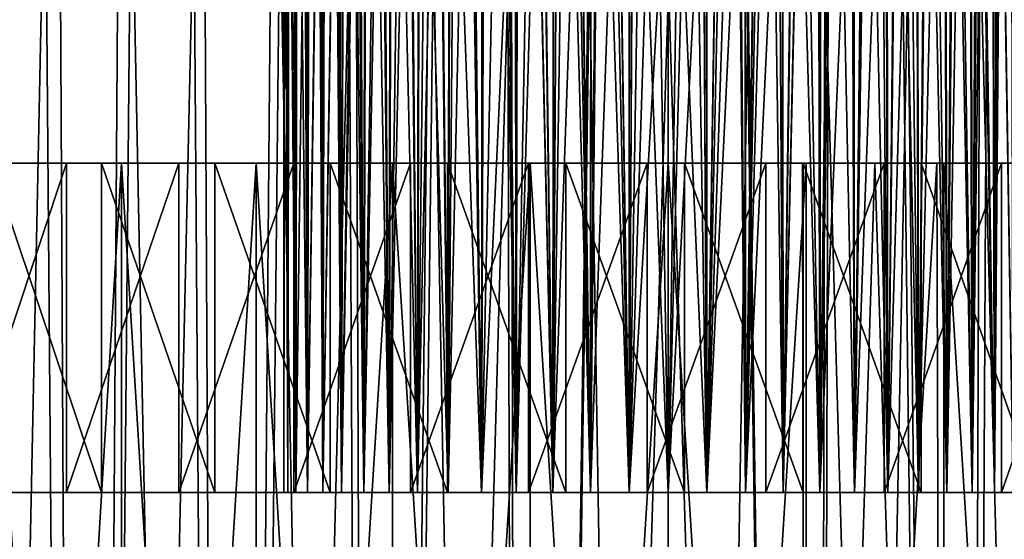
# Model space of a CAD drawing. Header units: metres. Extents: x -30 to 30, y -76 to 64.
# Tile 292 of 541: x -5.9 to 3.06, y -15.52 to -10.8. Entities that reach past the tile are written whole.
import ezdxf

# ---------------------------------------------------------------- set-up
doc = ezdxf.new("R2010")
doc.units = ezdxf.units.M
doc.layers.add('solid_508511', color=7, linetype='CONTINUOUS')

msp = doc.modelspace()

# ---------------------------------------------------------------- linework, layer by layer
at = {"layer": 'solid_508511'}
for points in [[(-3.5, -7.745967, 7), (-3.495519, -15.1, 6.822905), (-3.5, 6.9, 7)], [(-3.483162, 6.9, 6.657102), (-3.5, 6.9, 7), (-3.495519, -15.1, 6.822905)], [(-3.5, -6.062178, -7), (-3.490954, 6.9, -6.748526), (-3.495519, -15.1, -6.822905)], [(-3.483162, 6.9, 6.657102), (-3.495519, -15.1, 6.822905), (-3.459625, -15.1, 6.469911)], [(-3.490954, 6.9, -6.748526), (-3.459625, -15.1, -6.469911), (-3.495519, -15.1, -6.822905)], [(-3.490954, 6.9, -6.748526), (-3.448484, 6.9, -6.401702), (-3.459625, -15.1, -6.469911)], [(-3.432704, 6.9, 6.316959), (-3.483162, 6.9, 6.657102), (-3.459625, -15.1, 6.469911)], [(-3.432704, 6.9, 6.316959), (-3.459625, -15.1, 6.469911), (-3.388262, -15.1, 6.122662)], [(-3.448484, 6.9, -6.401702), (-3.388262, -15.1, -6.122662), (-3.459625, -15.1, -6.469911)], [(-3.448484, 6.9, -6.401702), (-3.371644, 6.9, -6.060842), (-3.388262, -15.1, -6.122662)], [(-3.349354, 6.9, 5.98421), (-3.432704, 6.9, 6.316959), (-3.388262, -15.1, 6.122662)], [(-3.349354, 6.9, 5.98421), (-3.388262, -15.1, 6.122662), (-3.282176, -15.1, 5.784557)], [(-3.371644, 6.9, -6.060842), (-3.282176, -15.1, -5.784557), (-3.388262, -15.1, -6.122662)], [(-3.371644, 6.9, -6.060842), (-3.260965, 6.9, -5.728739), (-3.282176, -15.1, -5.784557)], [(-3.233583, 6.9, 5.660619), (-3.349354, 6.9, 5.98421), (-3.282176, -15.1, 5.784557)], [(-3.233583, 6.9, 5.660619), (-3.282176, -15.1, 5.784557), (-3.142224, -15.1, 5.458429)], [(-3.260965, 6.9, -5.728739), (-3.142224, -15.1, -5.458429), (-3.282176, -15.1, -5.784557)], [(-3.260965, 6.9, -5.728739), (-3.118029, 6.9, -5.410063), (-3.142224, -15.1, -5.458429)], [(-3.086663, 6.9, 5.349997), (-3.233583, 6.9, 5.660619), (-3.142224, -15.1, 5.458429)], [(-3.086663, 6.9, 5.349997), (-3.142224, -15.1, 5.458429), (-2.97033, -15.1, 5.148745)], [(-3.118029, 6.9, -5.410063), (-2.97033, -15.1, -5.148745), (-3.142224, -15.1, -5.458429)], [(-3.118029, 6.9, -5.410063), (-2.943864, 6.9, -5.106944), (-2.97033, -15.1, -5.148745)], [(-2.910269, 6.9, 5.055692), (-3.086663, 6.9, 5.349997), (-2.97033, -15.1, 5.148745)], [(-2.910269, 6.9, 5.055692), (-2.97033, -15.1, 5.148745), (-2.767678, -15.1, 4.857586)], [(-2.943864, 6.9, -5.106944), (-2.767678, -15.1, -4.857586), (-2.97033, -15.1, -5.148745)], [(-2.943864, 6.9, -5.106944), (-2.740079, 6.9, -4.822394), (-2.767678, -15.1, -4.857586)], [(-2.70545, 6.9, 4.779518), (-2.910269, 6.9, 5.055692), (-2.767678, -15.1, 4.857586)], [(-2.70545, 6.9, 4.779518), (-2.767678, -15.1, 4.857586), (-2.536666, -15.1, 4.588497)], [(-2.740079, 6.9, -4.822394), (-2.536666, -15.1, -4.588497), (-2.767678, -15.1, -4.857586)], [(-2.740079, 6.9, -4.822394), (-2.50951, 6.9, -4.560254), (-2.536666, -15.1, -4.588497)], [(-2.474874, 6.9, 4.525126), (-2.70545, 6.9, 4.779518), (-2.536666, -15.1, 4.588497)], [(-2.474874, 6.9, 4.525126), (-2.536666, -15.1, 4.588497), (-2.279955, -15.1, 4.344484)], [(-2.50951, 6.9, -4.560254), (-2.279955, -15.1, -4.344484), (-2.536666, -15.1, -4.588497)], [(-2.50951, 6.9, -4.560254), (-2.253428, 6.9, -4.321929), (-2.279955, -15.1, -4.344484)], [(-2.220482, 6.9, 4.29455), (-2.474874, 6.9, 4.525126), (-2.279955, -15.1, 4.344484)], [(-2.220482, 6.9, 4.29455), (-2.279955, -15.1, 4.344484), (-1.999245, -15.1, 4.127196)], [(-2.253428, 6.9, -4.321929), (-1.999245, -15.1, -4.127196), (-2.279955, -15.1, -4.344484)], [(-2.253428, 6.9, -4.321929), (-1.974796, 6.9, -4.110332), (-1.999245, -15.1, -4.127196)], [(-1.944308, 6.9, 4.089731), (-2.220482, 6.9, 4.29455), (-1.999245, -15.1, 4.127196)], [(-1.944308, 6.9, 4.089731), (-1.999245, -15.1, 4.127196), (-1.698632, -15.1, 3.939828)], [(-1.974796, 6.9, -4.110332), (-1.698632, -15.1, -3.939828), (-1.999245, -15.1, -4.127196)], [(-1.974796, 6.9, -4.110332), (-1.677147, 6.9, -3.928001), (-1.698632, -15.1, -3.939828)], [(-1.650003, 6.9, 3.913337), (-1.944308, 6.9, 4.089731), (-1.698632, -15.1, 3.939828)], [(-1.650003, 6.9, 3.913337), (-1.698632, -15.1, 3.939828), (-1.380287, -15.1, 3.783673)], [(-1.677147, 6.9, -3.928001), (-1.380287, -15.1, -3.783673), (-1.698632, -15.1, -3.939828)], [(-1.677147, 6.9, -3.928001), (-1.36194, 6.9, -3.775854), (-1.380287, -15.1, -3.783673)], [(-1.339381, 6.9, 3.766417), (-1.650003, 6.9, 3.913337), (-1.380287, -15.1, 3.783673)], [(-1.339381, 6.9, 3.766417), (-1.380287, -15.1, 3.783673), (-1.047531, -15.1, 3.660439)], [(-1.36194, 6.9, -3.775854), (-1.047531, -15.1, -3.660439), (-1.380287, -15.1, -3.783673)], [(-1.36194, 6.9, -3.775854), (-1.033431, 6.9, -3.656047), (-1.047531, -15.1, -3.660439)], [(-1.01579, 6.9, 3.650646), (-1.339381, 6.9, 3.766417), (-1.047531, -15.1, 3.660439)], [(-1.01579, 6.9, 3.650646), (-1.047531, -15.1, 3.660439), (-0.704798, -15.1, 3.571703)], [(-1.033431, 6.9, -3.656047), (-0.704798, -15.1, -3.571703), (-1.047531, -15.1, -3.660439)], [(-1.033431, 6.9, -3.656047), (-0.69513, 6.9, -3.569724), (-0.704798, -15.1, -3.571703)], [(-0.683041, 6.9, 3.567296), (-1.01579, 6.9, 3.650646), (-0.704798, -15.1, 3.571703)], [(-0.683041, 6.9, 3.567296), (-0.704798, -15.1, 3.571703), (-0.353924, -15.1, 3.517948)], [(-0.69513, 6.9, -3.569724), (-0.353924, -15.1, -3.517948), (-0.704798, -15.1, -3.571703)], [(-0.69513, 6.9, -3.569724), (-0.348953, 6.9, -3.517439), (-0.353924, -15.1, -3.517948)], [(-0.342898, 6.9, 3.516838), (-0.683041, 6.9, 3.567296), (-0.353924, -15.1, 3.517948)], [(-0.342898, 6.9, 3.516838), (-0.353924, -15.1, 3.517948), (0, -15.1, 3.5)], [(0, 6.9, -3.5), (0, -15.1, -3.5), (-0.353924, -15.1, -3.517948)], [(-0.348953, 6.9, -3.517439), (0, 6.9, -3.5), (-0.353924, -15.1, -3.517948)], [(0, 6.9, 3.5), (-0.342898, 6.9, 3.516838), (0, -15.1, 3.5)], [(0, 6.9, 3.5), (0, -15.1, 3.5), (0.353924, -15.1, 3.517948)], [(0.342898, 6.9, 3.516838), (0, 6.9, 3.5), (0.353924, -15.1, 3.517948)], [(0.348953, 6.9, -3.517439), (0.353924, -15.1, -3.517948), (0, -15.1, -3.5)], [(0, 6.9, -3.5), (0.348953, 6.9, -3.517439), (0, -15.1, -3.5)], [(0.683041, 6.9, 3.567296), (0.342898, 6.9, 3.516838), (0.353924, -15.1, 3.517948)], [(0.348953, 6.9, -3.517439), (0.69513, 6.9, -3.569724), (0.353924, -15.1, -3.517948)], [(0.683041, 6.9, 3.567296), (0.353924, -15.1, 3.517948), (0.704798, -15.1, 3.571703)], [(0.69513, 6.9, -3.569724), (0.704798, -15.1, -3.571703), (0.353924, -15.1, -3.517948)], [(1.01579, 6.9, 3.650646), (0.683041, 6.9, 3.567296), (0.704798, -15.1, 3.571703)], [(0.69513, 6.9, -3.569724), (1.033431, 6.9, -3.656047), (0.704798, -15.1, -3.571703)], [(1.01579, 6.9, 3.650646), (0.704798, -15.1, 3.571703), (1.047531, -15.1, 3.660439)], [(1.033431, 6.9, -3.656047), (1.047531, -15.1, -3.660439), (0.704798, -15.1, -3.571703)], [(1.339381, 6.9, 3.766417), (1.01579, 6.9, 3.650646), (1.047531, -15.1, 3.660439)], [(1.033431, 6.9, -3.656047), (1.36194, 6.9, -3.775854), (1.047531, -15.1, -3.660439)], [(1.339381, 6.9, 3.766417), (1.047531, -15.1, 3.660439), (1.380287, -15.1, 3.783673)], [(1.36194, 6.9, -3.775854), (1.380287, -15.1, -3.783673), (1.047531, -15.1, -3.660439)], [(1.650003, 6.9, 3.913337), (1.339381, 6.9, 3.766417), (1.380287, -15.1, 3.783673)], [(1.36194, 6.9, -3.775854), (1.677147, 6.9, -3.928001), (1.380287, -15.1, -3.783673)], [(1.650003, 6.9, 3.913337), (1.380287, -15.1, 3.783673), (1.698632, -15.1, 3.939828)], [(1.677147, 6.9, -3.928001), (1.698632, -15.1, -3.939828), (1.380287, -15.1, -3.783673)], [(1.944308, 6.9, 4.089731), (1.650003, 6.9, 3.913337), (1.698632, -15.1, 3.939828)], [(1.677147, 6.9, -3.928001), (1.974796, 6.9, -4.110332), (1.698632, -15.1, -3.939828)], [(1.944308, 6.9, 4.089731), (1.698632, -15.1, 3.939828), (1.999245, -15.1, 4.127196)], [(1.974796, 6.9, -4.110332), (1.999245, -15.1, -4.127196), (1.698632, -15.1, -3.939828)], [(2.220482, 6.9, 4.29455), (1.944308, 6.9, 4.089731), (1.999245, -15.1, 4.127196)], [(1.974796, 6.9, -4.110332), (2.253428, 6.9, -4.321929), (1.999245, -15.1, -4.127196)], [(2.220482, 6.9, 4.29455), (1.999245, -15.1, 4.127196), (2.279955, -15.1, 4.344484)], [(2.253428, 6.9, -4.321929), (2.279955, -15.1, -4.344484), (1.999245, -15.1, -4.127196)], [(2.474874, 6.9, 4.525126), (2.220482, 6.9, 4.29455), (2.279955, -15.1, 4.344484)], [(2.253428, 6.9, -4.321929), (2.50951, 6.9, -4.560254), (2.279955, -15.1, -4.344484)], [(2.474874, 6.9, 4.525126), (2.279955, -15.1, 4.344484), (2.536666, -15.1, 4.588497)], [(2.50951, 6.9, -4.560254), (2.536666, -15.1, -4.588497), (2.279955, -15.1, -4.344484)], [(2.70545, 6.9, 4.779518), (2.474874, 6.9, 4.525126), (2.536666, -15.1, 4.588497)], [(2.50951, 6.9, -4.560254), (2.740079, 6.9, -4.822394), (2.536666, -15.1, -4.588497)], [(2.70545, 6.9, 4.779518), (2.536666, -15.1, 4.588497), (2.767678, -15.1, 4.857586)], [(2.740079, 6.9, -4.822394), (2.767678, -15.1, -4.857586), (2.536666, -15.1, -4.588497)], [(2.910269, 6.9, 5.055692), (2.70545, 6.9, 4.779518), (2.767678, -15.1, 4.857586)], [(2.740079, 6.9, -4.822394), (2.943864, 6.9, -5.106944), (2.767678, -15.1, -4.857586)], [(2.910269, 6.9, 5.055692), (2.767678, -15.1, 4.857586), (2.97033, -15.1, 5.148745)], [(2.943864, 6.9, -5.106944), (2.97033, -15.1, -5.148745), (2.767678, -15.1, -4.857586)], [(3.086663, 6.9, 5.349997), (2.910269, 6.9, 5.055692), (2.97033, -15.1, 5.148745)], [(2.943864, 6.9, -5.106944), (3.118029, 6.9, -5.410063), (2.97033, -15.1, -5.148745)], [(3.086663, 6.9, 5.349997), (2.97033, -15.1, 5.148745), (3.142224, -15.1, 5.458429)], [(3.118029, 6.9, -5.410063), (3.142224, -15.1, -5.458429), (2.97033, -15.1, -5.148745)], [(-3.5, -6.062178, -7), (-3.495519, -15.1, -6.822905), (-3.495519, -15.1, -7.177095)], [(-3.486835, -6.069759, -7.303194), (-3.5, -6.062178, -7), (-3.495519, -15.1, -7.177095)], [(-3.486835, -6.069759, -7.303194), (-3.495519, -15.1, -7.177095), (-3.459625, -15.1, -7.530089)], [(-3.446877, -6.09254, -7.607521), (-3.486835, -6.069759, -7.303194), (-3.459625, -15.1, -7.530089)], [(-3.446877, -6.09254, -7.607521), (-3.459625, -15.1, -7.530089), (-3.388262, -15.1, -7.877338)], [(-3.379298, -6.130281, -7.911258), (-3.446877, -6.09254, -7.607521), (-3.388262, -15.1, -7.877338)], [(-3.379298, -6.130281, -7.911258), (-3.388262, -15.1, -7.877338), (-3.282176, -15.1, -8.215444)], [(-3.282897, -6.182442, -8.213482), (-3.379298, -6.130281, -7.911258), (-3.282176, -15.1, -8.215444)], [(-3.156641, -6.247849, -8.511807), (-3.282897, -6.182442, -8.213482), (-3.282176, -15.1, -8.215444)], [(-3.156641, -6.247849, -8.511807), (-3.282176, -15.1, -8.215444), (-3.142224, -15.1, -8.541571)], [(-2.999548, -6.324769, -8.803527), (-3.156641, -6.247849, -8.511807), (-3.142224, -15.1, -8.541571)], [(3.15661, -6.247865, -8.511872), (2.999514, -6.324786, -8.803584), (3.142224, -15.1, -8.541571)], [(-2.999548, -6.324769, -8.803527), (-3.142224, -15.1, -8.541571), (-2.97033, -15.1, -8.851255)], [(-2.812485, -6.410143, -9.083245), (-2.999548, -6.324769, -8.803527), (-2.97033, -15.1, -8.851255)], [(2.999514, -6.324786, -8.803584), (2.812445, -6.41016, -9.083299), (2.97033, -15.1, -8.851255)], [(2.999514, -6.324786, -8.803584), (2.97033, -15.1, -8.851255), (3.142224, -15.1, -8.541571)], [(-2.812485, -6.410143, -9.083245), (-2.97033, -15.1, -8.851255), (-2.767678, -15.1, -9.142414)], [(-2.596839, -6.500494, -9.346569), (-2.812485, -6.410143, -9.083245), (-2.767678, -15.1, -9.142414)], [(2.812445, -6.41016, -9.083299), (2.596797, -6.500511, -9.346616), (2.767678, -15.1, -9.142414)], [(2.812445, -6.41016, -9.083299), (2.767678, -15.1, -9.142414), (2.97033, -15.1, -8.851255)], [(-2.596839, -6.500494, -9.346569), (-2.767678, -15.1, -9.142414), (-2.536666, -15.1, -9.411503)], [(-2.35638, -6.59147, -9.587935), (-2.596839, -6.500494, -9.346569), (-2.536666, -15.1, -9.411503)], [(2.596797, -6.500511, -9.346616), (2.35633, -6.591488, -9.587982), (2.536666, -15.1, -9.411503)], [(2.596797, -6.500511, -9.346616), (2.536666, -15.1, -9.411503), (2.767678, -15.1, -9.142414)], [(-2.35638, -6.59147, -9.587935), (-2.536666, -15.1, -9.411503), (-2.279955, -15.1, -9.655517)], [(-2.095093, -6.679116, -9.803666), (-2.35638, -6.59147, -9.587935), (-2.279955, -15.1, -9.655517)], [(2.35633, -6.591488, -9.587982), (2.095044, -6.679131, -9.803703), (2.279955, -15.1, -9.655517)], [(2.35633, -6.591488, -9.587982), (2.279955, -15.1, -9.655517), (2.536666, -15.1, -9.411503)], [(-2.095093, -6.679116, -9.803666), (-2.279955, -15.1, -9.655517), (-1.999245, -15.1, -9.872804)], [(-1.81796, -6.759809, -9.990831), (-2.095093, -6.679116, -9.803666), (-1.999245, -15.1, -9.872804)], [(2.095044, -6.679131, -9.803703), (1.817909, -6.759823, -9.990863), (1.999245, -15.1, -9.872804)], [(2.095044, -6.679131, -9.803703), (1.999245, -15.1, -9.872804), (2.279955, -15.1, -9.655517)], [(-1.81796, -6.759809, -9.990831), (-1.999245, -15.1, -9.872804), (-1.698632, -15.1, -10.060171)], [(-1.528515, -6.831079, -10.148588), (-1.81796, -6.759809, -9.990831), (-1.698632, -15.1, -10.060171)], [(1.817909, -6.759823, -9.990863), (1.528469, -6.831089, -10.14861), (1.698632, -15.1, -10.060171)], [(1.817909, -6.759823, -9.990863), (1.698632, -15.1, -10.060171), (1.999245, -15.1, -9.872804)], [(-1.528515, -6.831079, -10.148588), (-1.698632, -15.1, -10.060171), (-1.380287, -15.1, -10.216327)], [(-1.230896, -6.890928, -10.276408), (-1.528515, -6.831079, -10.148588), (-1.380287, -15.1, -10.216327)], [(-1.230896, -6.890928, -10.276408), (-1.380287, -15.1, -10.216327), (-1.047531, -15.1, -10.339561)], [(-0.927233, -6.938317, -10.374949), (-1.230896, -6.890928, -10.276408), (-1.047531, -15.1, -10.339561)], [(1.230855, -6.890936, -10.276424), (0.9272, -6.938321, -10.374958), (1.047531, -15.1, -10.339561)], [(1.230855, -6.890936, -10.276424), (1.047531, -15.1, -10.339561), (1.380287, -15.1, -10.216327)], [(1.528469, -6.831089, -10.14861), (1.230855, -6.890936, -10.276424), (1.380287, -15.1, -10.216327)], [(1.528469, -6.831089, -10.14861), (1.380287, -15.1, -10.216327), (1.698632, -15.1, -10.060171)], [(-0.927233, -6.938317, -10.374949), (-1.047531, -15.1, -10.339561), (-0.704798, -15.1, -10.428297)], [(-0.619954, -6.972493, -10.444662), (-0.927233, -6.938317, -10.374949), (-0.704798, -15.1, -10.428297)], [(-0.619954, -6.972493, -10.444662), (-0.704798, -15.1, -10.428297), (-0.353924, -15.1, -10.482052)], [(-0.310228, -6.993122, -10.486218), (-0.619954, -6.972493, -10.444662), (-0.353924, -15.1, -10.482052)], [(0.619929, -6.972495, -10.444667), (0.310218, -6.993123, -10.486219), (0.353924, -15.1, -10.482052)], [(0.619929, -6.972495, -10.444667), (0.353924, -15.1, -10.482052), (0.704798, -15.1, -10.428297)], [(0.9272, -6.938321, -10.374958), (0.619929, -6.972495, -10.444667), (0.704798, -15.1, -10.428297)], [(0.9272, -6.938321, -10.374958), (0.704798, -15.1, -10.428297), (1.047531, -15.1, -10.339561)], [(-0.310228, -6.993122, -10.486218), (-0.353924, -15.1, -10.482052), (0, -15.1, -10.5)], [(-0.310228, -6.993122, -10.486218), (0, -15.1, -10.5), (0, -7, -10.5)], [(0.310218, -6.993123, -10.486219), (0, -7, -10.5), (0.353924, -15.1, -10.482052)], [(0, -7, -10.5), (0, -15.1, -10.5), (0.353924, -15.1, -10.482052)], [(-3.5, -7.745967, 7), (-3.495519, -15.1, 7.177095), (-3.495519, -15.1, 6.822905)], [(-3.487272, -7.751705, 7.298152), (-3.495519, -15.1, 7.177095), (-3.5, -7.745967, 7)], [(-3.487272, -7.751705, 7.298152), (-3.459625, -15.1, 7.530089), (-3.495519, -15.1, 7.177095)], [(-3.448848, -7.768877, 7.596216), (-3.459625, -15.1, 7.530089), (-3.487272, -7.751705, 7.298152)], [(-3.448848, -7.768877, 7.596216), (-3.388262, -15.1, 7.877338), (-3.459625, -15.1, 7.530089)], [(-3.384355, -7.797188, 7.892279), (-3.388262, -15.1, 7.877338), (-3.448848, -7.768877, 7.596216)], [(-3.29327, -7.836094, 8.185051), (-3.388262, -15.1, 7.877338), (-3.384355, -7.797188, 7.892279)], [(-3.29327, -7.836094, 8.185051), (-3.282176, -15.1, 8.215444), (-3.388262, -15.1, 7.877338)], [(-3.175309, -7.884631, 8.472208), (-3.282176, -15.1, 8.215444), (-3.29327, -7.836094, 8.185051)], [(-3.175309, -7.884631, 8.472208), (-3.142224, -15.1, 8.541571), (-3.282176, -15.1, 8.215444)], [(-3.030133, -7.941555, 8.751657), (-3.142224, -15.1, 8.541571), (-3.175309, -7.884631, 8.472208)], [(3.175278, -7.884644, 8.472276), (3.142224, -15.1, 8.541571), (3.030102, -7.941566, 8.751711)], [(-3.030133, -7.941555, 8.751657), (-2.97033, -15.1, 8.851255), (-3.142224, -15.1, 8.541571)], [(-2.858537, -8.004921, 9.019588), (-2.97033, -15.1, 8.851255), (-3.030133, -7.941555, 8.751657)], [(3.030102, -7.941566, 8.751711), (2.97033, -15.1, 8.851255), (2.858504, -8.004933, 9.019636)], [(3.030102, -7.941566, 8.751711), (3.142224, -15.1, 8.541571), (2.97033, -15.1, 8.851255)], [(-2.858537, -8.004921, 9.019588), (-2.767678, -15.1, 9.142414), (-2.97033, -15.1, 8.851255)], [(-2.661568, -8.07255, 9.272885), (-2.767678, -15.1, 9.142414), (-2.858537, -8.004921, 9.019588)], [(2.858504, -8.004933, 9.019636), (2.767678, -15.1, 9.142414), (2.661541, -8.072558, 9.272916)], [(2.858504, -8.004933, 9.019636), (2.97033, -15.1, 8.851255), (2.767678, -15.1, 9.142414)], [(-2.661568, -8.07255, 9.272885), (-2.536666, -15.1, 9.411503), (-2.767678, -15.1, 9.142414)], [(-2.441564, -8.141791, 9.507735), (-2.536666, -15.1, 9.411503), (-2.661568, -8.07255, 9.272885)], [(-2.441564, -8.141791, 9.507735), (-2.279955, -15.1, 9.655517), (-2.536666, -15.1, 9.411503)], [(-2.201384, -8.209989, 9.721015), (-2.279955, -15.1, 9.655517), (-2.441564, -8.141791, 9.507735)], [(2.441526, -8.141803, 9.507772), (2.279955, -15.1, 9.655517), (2.201367, -8.209993, 9.721029)], [(2.441526, -8.141803, 9.507772), (2.536666, -15.1, 9.411503), (2.279955, -15.1, 9.655517)], [(2.661541, -8.072558, 9.272916), (2.536666, -15.1, 9.411503), (2.441526, -8.141803, 9.507772)], [(2.661541, -8.072558, 9.272916), (2.767678, -15.1, 9.142414), (2.536666, -15.1, 9.411503)], [(-2.201384, -8.209989, 9.721015), (-1.999245, -15.1, 9.872804), (-2.279955, -15.1, 9.655517)], [(-1.944192, -8.274667, 9.91035), (-1.999245, -15.1, 9.872804), (-2.201384, -8.209989, 9.721015)], [(2.201367, -8.209993, 9.721029), (1.999245, -15.1, 9.872804), (1.944171, -8.274673, 9.910364)], [(2.201367, -8.209993, 9.721029), (2.279955, -15.1, 9.655517), (1.999245, -15.1, 9.872804)], [(-6.596446, -54, 22.033768), (-5.304141, -54, 22.380037), (-6.1649, -8.313617, 22.158384)], [(-5.304141, -54, 22.380037), (-5.537413, -8.744101, 22.323463), (-6.1649, -8.313617, 22.158384)], [(-1.944192, -8.274667, 9.91035), (-1.698632, -15.1, 10.060171), (-1.999245, -15.1, 9.872804)], [(-1.673354, -8.33366, 10.074058), (-1.698632, -15.1, 10.060171), (-1.944192, -8.274667, 9.91035)], [(1.944171, -8.274673, 9.910364), (1.698632, -15.1, 10.060171), (1.673348, -8.333661, 10.074061)], [(1.944171, -8.274673, 9.910364), (1.999245, -15.1, 9.872804), (1.698632, -15.1, 10.060171)], [(-1.391903, -8.385262, 10.211325), (-1.698632, -15.1, 10.060171), (-1.673354, -8.33366, 10.074058)], [(-1.391903, -8.385262, 10.211325), (-1.380287, -15.1, 10.216327), (-1.698632, -15.1, 10.060171)], [(-1.196084, -8.551814, 10.289283), (-1.380287, -15.1, 10.216327), (-1.391903, -8.385262, 10.211325)], [(1.196062, -8.551831, 10.289291), (1.391903, -8.385262, 10.211325), (1.380287, -15.1, 10.216327)], [(1.673348, -8.333661, 10.074061), (1.698632, -15.1, 10.060171), (1.380287, -15.1, 10.216327)], [(1.673348, -8.333661, 10.074061), (1.380287, -15.1, 10.216327), (1.391903, -8.385262, 10.211325)], [(-6.312523, -8.5154, -22.116781), (-5.668805, -8.956812, -22.290461), (-6.596446, -54, -22.033768)], [(-1.196084, -8.551814, 10.289283), (-1.047531, -15.1, 10.339561), (-1.380287, -15.1, 10.216327)], [(-1.196084, -8.551814, 10.289283), (-1.008653, -8.684415, 10.35151), (-1.047531, -15.1, 10.339561)], [(1.00861, -8.684443, 10.351522), (1.196062, -8.551831, 10.289291), (1.047531, -15.1, 10.339561)], [(1.196062, -8.551831, 10.289291), (1.380287, -15.1, 10.216327), (1.047531, -15.1, 10.339561)], [(-1.008653, -8.684415, 10.35151), (-0.827886, -8.789078, 10.400677), (-1.047531, -15.1, 10.339561)], [(1.00861, -8.684443, 10.351522), (1.047531, -15.1, 10.339561), (0.704798, -15.1, 10.428297)], [(0.82784, -8.789102, 10.400688), (1.00861, -8.684443, 10.351522), (0.704798, -15.1, 10.428297)], [(-5.304141, -54, 22.380037), (-4.886702, -9.123749, 22.474878), (-5.537413, -8.744101, 22.323463)], [(-0.827886, -8.789078, 10.400677), (-0.704798, -15.1, 10.428297), (-1.047531, -15.1, 10.339561)], [(-0.827886, -8.789078, 10.400677), (-0.653771, -8.869246, 10.438398), (-0.704798, -15.1, 10.428297)], [(-0.653771, -8.869246, 10.438398), (-0.485667, -8.928147, 10.46614), (-0.704798, -15.1, 10.428297)], [(0.653741, -8.869259, 10.438404), (0.704798, -15.1, 10.428297), (0.353924, -15.1, 10.482052)], [(0.48563, -8.928158, 10.466146), (0.653741, -8.869259, 10.438404), (0.353924, -15.1, 10.482052)], [(0.653741, -8.869259, 10.438404), (0.82784, -8.789102, 10.400688), (0.704798, -15.1, 10.428297)], [(-5.668805, -8.956812, -22.290461), (-5.304141, -54, -22.380037), (-6.596446, -54, -22.033768)], [(-5.668805, -8.956812, -22.290461), (-5.001598, -9.345795, -22.449589), (-5.304141, -54, -22.380037)], [(-0.485667, -8.928147, 10.46614), (-0.353924, -15.1, 10.482052), (-0.704798, -15.1, 10.428297)], [(-0.485667, -8.928147, 10.46614), (-0.321496, -8.968619, 10.485203), (-0.353924, -15.1, 10.482052)], [(0.321448, -8.968629, 10.485208), (0.48563, -8.928158, 10.466146), (0.353924, -15.1, 10.482052)], [(-0.321496, -8.968619, 10.485203), (-0.159883, -8.992248, 10.496346), (-0.353924, -15.1, 10.482052)], [(-0.159883, -8.992248, 10.496346), (0, -9, 10.5), (-0.353924, -15.1, 10.482052)], [(0, -9, 10.5), (0, -15.1, 10.5), (-0.353924, -15.1, 10.482052)], [(0.321448, -8.968629, 10.485208), (0.353924, -15.1, 10.482052), (0, -15.1, 10.5)], [(0.159836, -8.992252, 10.496348), (0.321448, -8.968629, 10.485208), (0, -15.1, 10.5)], [(0.159836, -8.992252, 10.496348), (0, -15.1, 10.5), (0, -9, 10.5)], [(-5.304141, -54, 22.380037), (-3.993889, -54, 22.650581), (-4.886702, -9.123749, 22.474878)], [(-3.993889, -54, 22.650581), (-4.216584, -9.452146, 22.610184), (-4.886702, -9.123749, 22.474878)], [(-5.001598, -9.345795, -22.449589), (-4.314972, -9.682008, -22.591614), (-5.304141, -54, -22.380037)], [(-3.993889, -54, 22.650581), (-3.532687, -9.728443, 22.727079), (-4.216584, -9.452146, 22.610184)], [(-4.314972, -9.682008, -22.591614), (-3.993889, -54, -22.650581), (-5.304141, -54, -22.380037)], [(-4.314972, -9.682008, -22.591614), (-3.614458, -9.964727, -22.714218), (-3.993889, -54, -22.650581)], [(-3.993889, -54, 22.650581), (-2.670123, -54, 22.844484), (-3.532687, -9.728443, 22.727079)], [(-2.670123, -54, 22.844484), (-2.837466, -9.953449, 22.824303), (-3.532687, -9.728443, 22.727079)], [(3.532677, -9.728447, 22.727081), (2.837467, -9.953449, 22.824303), (3.993889, -54, 22.650581)], [(-3.614458, -9.964727, -22.714218), (-2.902768, -10.19479, -22.81609), (-3.993889, -54, -22.650581)], [(-2.670123, -54, 22.844484), (-2.134113, -10.127601, 22.900776), (-2.837466, -9.953449, 22.824303)], [(2.837467, -9.953449, 22.824303), (2.134127, -10.127598, 22.900776), (2.670123, -54, 22.844484)], [(2.837467, -9.953449, 22.824303), (2.670123, -54, 22.844484), (3.993889, -54, 22.650581)], [(2.670123, -54, -22.844484), (2.902691, -10.194811, -22.816099), (3.614434, -9.964737, -22.714222)], [(3.993889, -54, -22.650581), (2.670123, -54, -22.844484), (3.614434, -9.964737, -22.714222)], [(-2.902768, -10.19479, -22.81609), (-2.670123, -54, -22.844484), (-3.993889, -54, -22.650581)], [(-2.902768, -10.19479, -22.81609), (-2.182956, -10.372795, -22.896172), (-2.670123, -54, -22.844484)], [(-2.670123, -54, 22.844484), (-1.337323, -54, 22.961088), (-2.134113, -10.127601, 22.900776)], [(-1.337323, -54, 22.961088), (-1.425725, -10.251332, 22.955769), (-2.134113, -10.127601, 22.900776)], [(2.134127, -10.127598, 22.900776), (1.42574, -10.251329, 22.955767), (2.670123, -54, 22.844484)], [(2.670123, -54, -22.844484), (2.182809, -10.372826, -22.896187), (2.902691, -10.194811, -22.816099)], [(-1.337323, -54, 22.961088), (-0.713027, -10.325403, 22.988945), (-1.425725, -10.251332, 22.955769)], [(1.42574, -10.251329, 22.955767), (0.713037, -10.325402, 22.988945), (1.337322, -54, 22.961088)], [(1.42574, -10.251329, 22.955767), (1.337322, -54, 22.961088), (2.670123, -54, 22.844484)], [(-2.182956, -10.372795, -22.896172), (-1.458266, -10.499213, -22.953724), (-2.670123, -54, -22.844484)], [(-1.337323, -54, 22.961088), (0, -54, 23), (-0.713027, -10.325403, 22.988945)], [(-0.713027, -10.325403, 22.988945), (0, -54, 23), (0, -10.35, 23)], [(0.713037, -10.325402, 22.988945), (0, -10.35, 23), (1.337322, -54, 22.961088)], [(0, -10.35, 23), (0, -54, 23), (1.337322, -54, 22.961088)], [(1.337323, -54, -22.961088), (1.458124, -10.499233, -22.953733), (2.182809, -10.372826, -22.896187)], [(2.670123, -54, -22.844484), (1.337323, -54, -22.961088), (2.182809, -10.372826, -22.896187)], [(-1.458266, -10.499213, -22.953724), (-1.337322, -54, -22.961088), (-2.670123, -54, -22.844484)], [(-1.458266, -10.499213, -22.953724), (-0.729282, -10.574876, -22.988436), (-1.337322, -54, -22.961088)], [(1.337323, -54, -22.961088), (0.729212, -10.574881, -22.988438), (1.458124, -10.499233, -22.953733)], [(-0.729282, -10.574876, -22.988436), (0, -10.6, -23), (-1.337322, -54, -22.961088)], [(-1.337322, -54, -22.961088), (0, -10.6, -23), (0, -54, -23)], [(0, -54, -23), (0, -10.6, -23), (0.729212, -10.574881, -22.988438)], [(1.337323, -54, -22.961088), (0, -54, -23), (0.729212, -10.574881, -22.988438)], [(-5.474884, -12.1, -14.500891), (-5.474884, -15.1, -14.500891), (-6.472017, -15.1, -14.084139)], [(-5.474884, -12.1, -14.500891), (-6.472017, -15.1, -14.084139), (-6.472017, -12.1, -14.084139)], [(-5.474884, -12.1, -14.500891), (-6.472017, -12.1, -14.084139), (-6.180642, -12.1, -19.021032)], [(-4.973624, -12.1, 19.371706), (-4.973624, -32.099998, 19.371706), (-6.180642, -32.099998, 19.021032)], [(-6.180642, -12.1, 19.021032), (-4.973624, -12.1, 19.371706), (-6.180642, -32.099998, 19.021032)], [(-6.180642, -12.1, -19.021032), (-6.180642, -32.099998, -19.021032), (-4.973624, -32.099998, -19.371706)], [(-4.973624, -12.1, -19.371706), (-6.180642, -12.1, -19.021032), (-4.973624, -32.099998, -19.371706)], [(-5.156003, -12.1, 14.6173), (-4.973624, -12.1, 19.371706), (-6.180642, -12.1, 19.021032)], [(-6.16233, -12.1, 14.222367), (-5.156003, -12.1, 14.6173), (-6.180642, -12.1, 19.021032)], [(-5.474884, -12.1, -14.500891), (-6.180642, -12.1, -19.021032), (-4.973624, -12.1, -19.371706)], [(-6.16233, -12.1, 14.222367), (-6.16233, -15.1, 14.222367), (-5.156003, -15.1, 14.6173)], [(-6.16233, -12.1, 14.222367), (-5.156003, -15.1, 14.6173), (-5.156003, -12.1, 14.6173)], [(-4.45085, -12.1, -14.847219), (-4.45085, -15.1, -14.847219), (-5.474884, -15.1, -14.500891)], [(-4.45085, -12.1, -14.847219), (-5.474884, -15.1, -14.500891), (-5.474884, -12.1, -14.500891)], [(-4.45085, -12.1, -14.847219), (-5.474884, -12.1, -14.500891), (-4.973624, -12.1, -19.371706)], [(-5.156003, -12.1, 14.6173), (-5.156003, -15.1, 14.6173), (-4.124203, -15.1, 14.941247)], [(-5.156003, -12.1, 14.6173), (-4.124203, -15.1, 14.941247), (-4.124203, -12.1, 14.941247)], [(-5.156003, -12.1, 14.6173), (-4.124203, -12.1, 14.941247), (-4.973624, -12.1, 19.371706)], [(-3.747385, -12.1, 19.645794), (-3.747385, -32.099998, 19.645794), (-4.973624, -32.099998, 19.371706)], [(-4.973624, -12.1, 19.371706), (-3.747385, -12.1, 19.645794), (-4.973624, -32.099998, 19.371706)], [(-4.973624, -12.1, -19.371706), (-4.973624, -32.099998, -19.371706), (-3.747385, -32.099998, -19.645794)], [(-3.747385, -12.1, -19.645794), (-4.973624, -12.1, -19.371706), (-3.747385, -32.099998, -19.645794)], [(-4.124203, -12.1, 14.941247), (-3.747385, -12.1, 19.645794), (-4.973624, -12.1, 19.371706)], [(-4.45085, -12.1, -14.847219), (-4.973624, -12.1, -19.371706), (-3.747385, -12.1, -19.645794)], [(-3.404829, -12.1, -15.121417), (-3.404829, -15.1, -15.121417), (-4.45085, -15.1, -14.847219)], [(-3.404829, -12.1, -15.121417), (-4.45085, -15.1, -14.847219), (-4.45085, -12.1, -14.847219)], [(-3.404829, -12.1, -15.121417), (-4.45085, -12.1, -14.847219), (-3.747385, -12.1, -19.645794)], [(-4.124203, -12.1, 14.941247), (-4.124203, -15.1, 14.941247), (-3.073383, -15.1, 15.192246)], [(-4.124203, -12.1, 14.941247), (-3.073383, -15.1, 15.192246), (-3.073383, -12.1, 15.192246)], [(-4.124203, -12.1, 14.941247), (-3.073383, -12.1, 15.192246), (-3.747385, -12.1, 19.645794)], [(-2.507043, -12.1, 19.842239), (-2.507043, -32.099998, 19.842239), (-3.747385, -32.099998, 19.645794)], [(-3.747385, -12.1, 19.645794), (-2.507043, -12.1, 19.842239), (-3.747385, -32.099998, 19.645794)], [(-3.747385, -12.1, -19.645794), (-3.747385, -32.099998, -19.645794), (-2.507043, -32.099998, -19.842239)], [(-2.507043, -12.1, -19.842239), (-3.747385, -12.1, -19.645794), (-2.507043, -32.099998, -19.842239)], [(-3.073383, -12.1, 15.192246), (-2.507043, -12.1, 19.842239), (-3.747385, -12.1, 19.645794)], [(-3.404829, -12.1, -15.121417), (-3.747385, -12.1, -19.645794), (-2.507043, -12.1, -19.842239)], [(-2.343124, -12.1, -15.321871), (-2.343124, -15.1, -15.321871), (-3.404829, -15.1, -15.121417)], [(-2.343124, -12.1, -15.321871), (-3.404829, -15.1, -15.121417), (-3.404829, -12.1, -15.121417)], [(-2.343124, -12.1, -15.321871), (-3.404829, -12.1, -15.121417), (-2.507043, -12.1, -19.842239)], [(-3.073383, -12.1, 15.192246), (-3.073383, -15.1, 15.192246), (-2.006535, -15.1, 15.369571)], [(-3.073383, -12.1, 15.192246), (-2.006535, -15.1, 15.369571), (-2.006535, -12.1, 15.369571)], [(-3.073383, -12.1, 15.192246), (-2.006535, -12.1, 15.369571), (-2.507043, -12.1, 19.842239)], [(-1.255472, -12.1, 19.960548), (-1.255472, -32.099998, 19.960548), (-2.507043, -32.099998, 19.842239)], [(-2.507043, -12.1, 19.842239), (-1.255472, -12.1, 19.960548), (-2.507043, -32.099998, 19.842239)], [(-2.507043, -12.1, -19.842239), (-2.507043, -32.099998, -19.842239), (-1.255472, -32.099998, -19.960548)], [(-1.255472, -12.1, -19.960548), (-2.507043, -12.1, -19.842239), (-1.255472, -32.099998, -19.960548)], [(-2.006535, -12.1, 15.369571), (-1.255472, -12.1, 19.960548), (-2.507043, -12.1, 19.842239)], [(-2.343124, -12.1, -15.321871), (-2.507043, -12.1, -19.842239), (-1.255472, -12.1, -19.960548)], [(-1.268998, -12.1, -15.447964), (-1.268998, -15.1, -15.447964), (-2.343124, -15.1, -15.321871)], [(-1.268998, -12.1, -15.447964), (-2.343124, -15.1, -15.321871), (-2.343124, -12.1, -15.321871)], [(-1.268998, -12.1, -15.447964), (-2.343124, -12.1, -15.321871), (-1.255472, -12.1, -19.960548)], [(-2.006535, -12.1, 15.369571), (-2.006535, -15.1, 15.369571), (-0.930538, -15.1, 15.472048)], [(-2.006535, -12.1, 15.369571), (-0.930538, -15.1, 15.472048), (-0.930538, -12.1, 15.472048)], [(-2.006535, -12.1, 15.369571), (-0.930538, -12.1, 15.472048), (-1.255472, -12.1, 19.960548)], [(-0.189291, -12.1, -15.498847), (-0.189291, -15.1, -15.498847), (-1.268998, -15.1, -15.447964)], [(-0.189291, -12.1, -15.498847), (-1.268998, -15.1, -15.447964), (-1.268998, -12.1, -15.447964)], [(-0.189291, -12.1, -15.498847), (-1.268998, -12.1, -15.447964), (-1.255472, -12.1, -19.960548)], [(0, -12.1, 20), (0, -32.099998, 20), (-1.255472, -32.099998, 19.960548)], [(-1.255472, -12.1, 19.960548), (0, -12.1, 20), (-1.255472, -32.099998, 19.960548)], [(-1.255472, -12.1, -19.960548), (-1.255472, -32.099998, -19.960548), (0, -32.099998, -20)], [(-1.255472, -12.1, -19.960548), (0, -32.099998, -20), (0, -12.1, -20)], [(-0.930538, -12.1, 15.472048), (0, -12.1, 20), (-1.255472, -12.1, 19.960548)], [(-0.189291, -12.1, -15.498847), (-1.255472, -12.1, -19.960548), (0, -12.1, -20)], [(-0.930538, -12.1, 15.472048), (-0.930538, -15.1, 15.472048), (0.149943, -15.1, 15.499275)], [(-0.930538, -12.1, 15.472048), (0.149943, -15.1, 15.499275), (0.149943, -12.1, 15.499275)], [(-0.930538, -12.1, 15.472048), (0.149943, -12.1, 15.499275), (0, -12.1, 20)], [(0.891125, -12.1, -15.474356), (0.891125, -15.1, -15.474356), (-0.189291, -15.1, -15.498847)], [(0.891125, -12.1, -15.474356), (-0.189291, -15.1, -15.498847), (-0.189291, -12.1, -15.498847)], [(0.891125, -12.1, -15.474356), (-0.189291, -12.1, -15.498847), (0, -12.1, -20)], [(1.256446, -12.1, 19.960487), (1.255472, -32.099998, 19.960548), (0, -32.099998, 20)], [(0, -12.1, 20), (1.256446, -12.1, 19.960487), (0, -32.099998, 20)], [(0, -12.1, -20), (0, -32.099998, -20), (1.255472, -32.099998, -19.960548)], [(1.224422, -12.1, -19.962479), (0, -12.1, -20), (1.255472, -32.099998, -19.960548)], [(1.230357, -12.1, 15.451092), (1.256446, -12.1, 19.960487), (0, -12.1, 20)], [(0.149943, -12.1, 15.499275), (1.230357, -12.1, 15.451092), (0, -12.1, 20)], [(0.891125, -12.1, -15.474356), (0, -12.1, -20), (1.224422, -12.1, -19.962479)], [(0.149943, -12.1, 15.499275), (0.149943, -15.1, 15.499275), (1.230357, -15.1, 15.451092)], [(0.149943, -12.1, 15.499275), (1.230357, -15.1, 15.451092), (1.230357, -12.1, 15.451092)], [(1.968131, -12.1, -15.374537), (1.968131, -15.1, -15.374537), (0.891125, -15.1, -15.474356)], [(1.968131, -12.1, -15.374537), (0.891125, -15.1, -15.474356), (0.891125, -12.1, -15.474356)], [(1.968131, -12.1, -15.374537), (0.891125, -12.1, -15.474356), (1.224422, -12.1, -19.962479)], [(2.445069, -12.1, -19.849974), (1.224422, -12.1, -19.962479), (1.255472, -32.099998, -19.960548)], [(1.968131, -12.1, -15.374537), (1.224422, -12.1, -19.962479), (2.445069, -12.1, -19.849974)], [(1.230357, -12.1, 15.451092), (1.230357, -15.1, 15.451092), (2.303835, -15.1, 15.327833)], [(1.230357, -12.1, 15.451092), (2.303835, -15.1, 15.327833), (2.303835, -12.1, 15.327833)], [(1.230357, -12.1, 15.451092), (2.303835, -12.1, 15.327833), (1.256446, -12.1, 19.960487)], [(2.445069, -12.1, -19.849974), (1.255472, -32.099998, -19.960548), (2.507043, -32.099998, -19.842239)], [(1.883665, -12.1, 19.911097), (2.507043, -32.099998, 19.842239), (1.255472, -32.099998, 19.960548)], [(1.256446, -12.1, 19.960487), (1.883665, -12.1, 19.911097), (1.255472, -32.099998, 19.960548)], [(2.303835, -12.1, 15.327833), (1.883665, -12.1, 19.911097), (1.256446, -12.1, 19.960487)], [(1.883665, -12.1, 19.911097), (2.508837, -12.1, 19.842014), (2.507043, -32.099998, 19.842239)], [(2.303835, -12.1, 15.327833), (2.508837, -12.1, 19.842014), (1.883665, -12.1, 19.911097)], [(3.034279, -12.1, -15.200101), (3.034279, -15.1, -15.200101), (1.968131, -15.1, -15.374537)], [(3.034279, -12.1, -15.200101), (1.968131, -15.1, -15.374537), (1.968131, -12.1, -15.374537)], [(3.034279, -12.1, -15.200101), (1.968131, -12.1, -15.374537), (2.445069, -12.1, -19.849974)], [(2.303835, -12.1, 15.327833), (2.303835, -15.1, 15.327833), (3.366864, -15.1, 15.129911)], [(2.303835, -12.1, 15.327833), (3.366864, -15.1, 15.129911), (3.366864, -12.1, 15.129911)], [(2.303835, -12.1, 15.327833), (3.366864, -12.1, 15.129911), (2.508837, -12.1, 19.842014)], [(3.655496, -12.1, -19.663099), (2.445069, -12.1, -19.849974), (2.507043, -32.099998, -19.842239)], [(3.034279, -12.1, -15.200101), (2.445069, -12.1, -19.849974), (3.655496, -12.1, -19.663099)], [(3.655496, -12.1, -19.663099), (2.507043, -32.099998, -19.842239), (3.747385, -32.099998, -19.645794)], [(2.508837, -12.1, 19.842014), (3.747385, -32.099998, 19.645794), (2.507043, -32.099998, 19.842239)], [(2.508837, -12.1, 19.842014), (3.750015, -12.1, 19.64529), (3.747385, -32.099998, 19.645794)], [(3.366864, -12.1, 15.129911), (3.750015, -12.1, 19.64529), (2.508837, -12.1, 19.842014)], [(4.086691, -12.1, -14.951546), (4.086691, -15.1, -14.951546), (3.034279, -15.1, -15.200101)], [(4.086691, -12.1, -14.951546), (3.034279, -15.1, -15.200101), (3.034279, -12.1, -15.200101)], [(4.086691, -12.1, -14.951546), (3.034279, -12.1, -15.200101), (3.655496, -12.1, -19.663099)], [(-6.16233, -15.1, 14.222367), (-6.472017, -15.1, -14.084139), (-5.474884, -15.1, -14.500891)], [(-5.156003, -15.1, 14.6173), (-6.16233, -15.1, 14.222367), (-5.474884, -15.1, -14.500891)], [(-5.156003, -15.1, 14.6173), (-5.474884, -15.1, -14.500891), (-4.45085, -15.1, -14.847219)], [(-4.124203, -15.1, 14.941247), (-5.156003, -15.1, 14.6173), (-4.45085, -15.1, -14.847219)], [(-4.124203, -15.1, 14.941247), (-4.45085, -15.1, -14.847219), (-3.404829, -15.1, -15.121417)], [(-3.495519, -15.1, -7.177095), (-4.124203, -15.1, 14.941247), (-3.404829, -15.1, -15.121417)], [(-3.142224, -15.1, 8.541571), (-3.073383, -15.1, 15.192246), (-4.124203, -15.1, 14.941247)], [(-3.282176, -15.1, 8.215444), (-3.142224, -15.1, 8.541571), (-4.124203, -15.1, 14.941247)], [(-3.388262, -15.1, 7.877338), (-3.282176, -15.1, 8.215444), (-4.124203, -15.1, 14.941247)], [(-3.459625, -15.1, 7.530089), (-3.388262, -15.1, 7.877338), (-4.124203, -15.1, 14.941247)], [(-3.495519, -15.1, 7.177095), (-3.459625, -15.1, 7.530089), (-4.124203, -15.1, 14.941247)], [(-3.495519, -15.1, 6.822905), (-3.495519, -15.1, 7.177095), (-4.124203, -15.1, 14.941247)], [(-3.495519, -15.1, -6.822905), (-3.495519, -15.1, 6.822905), (-4.124203, -15.1, 14.941247)], [(-3.495519, -15.1, -7.177095), (-3.495519, -15.1, -6.822905), (-4.124203, -15.1, 14.941247)], [(-3.459625, -15.1, -7.530089), (-3.495519, -15.1, -7.177095), (-3.404829, -15.1, -15.121417)], [(-3.459625, -15.1, -6.469911), (-3.459625, -15.1, 6.469911), (-3.495519, -15.1, 6.822905)], [(-3.495519, -15.1, -6.822905), (-3.459625, -15.1, -6.469911), (-3.495519, -15.1, 6.822905)], [(-3.388262, -15.1, -7.877338), (-3.459625, -15.1, -7.530089), (-3.404829, -15.1, -15.121417)], [(-3.388262, -15.1, -6.122662), (-3.388262, -15.1, 6.122662), (-3.459625, -15.1, 6.469911)], [(-3.459625, -15.1, -6.469911), (-3.388262, -15.1, -6.122662), (-3.459625, -15.1, 6.469911)], [(-3.388262, -15.1, -7.877338), (-3.404829, -15.1, -15.121417), (-2.343124, -15.1, -15.321871)], [(-3.282176, -15.1, -8.215444), (-3.388262, -15.1, -7.877338), (-2.343124, -15.1, -15.321871)], [(-3.282176, -15.1, -5.784557), (-3.282176, -15.1, 5.784557), (-3.388262, -15.1, 6.122662)], [(-3.388262, -15.1, -6.122662), (-3.282176, -15.1, -5.784557), (-3.388262, -15.1, 6.122662)], [(-3.142224, -15.1, -8.541571), (-3.282176, -15.1, -8.215444), (-2.343124, -15.1, -15.321871)], [(-3.142224, -15.1, -5.458429), (-3.142224, -15.1, 5.458429), (-3.282176, -15.1, 5.784557)], [(-3.282176, -15.1, -5.784557), (-3.142224, -15.1, -5.458429), (-3.282176, -15.1, 5.784557)], [(-2.97033, -15.1, -8.851255), (-3.142224, -15.1, -8.541571), (-2.343124, -15.1, -15.321871)], [(-3.142224, -15.1, 8.541571), (-2.97033, -15.1, 8.851255), (-3.073383, -15.1, 15.192246)], [(-2.97033, -15.1, -5.148745), (-2.97033, -15.1, 5.148745), (-3.142224, -15.1, 5.458429)], [(-3.142224, -15.1, -5.458429), (-2.97033, -15.1, -5.148745), (-3.142224, -15.1, 5.458429)], [(-2.279955, -15.1, 9.655517), (-2.006535, -15.1, 15.369571), (-3.073383, -15.1, 15.192246)], [(-2.536666, -15.1, 9.411503), (-2.279955, -15.1, 9.655517), (-3.073383, -15.1, 15.192246)], [(-2.767678, -15.1, 9.142414), (-2.536666, -15.1, 9.411503), (-3.073383, -15.1, 15.192246)], [(-2.97033, -15.1, 8.851255), (-2.767678, -15.1, 9.142414), (-3.073383, -15.1, 15.192246)], [(-2.767678, -15.1, -9.142414), (-2.97033, -15.1, -8.851255), (-2.343124, -15.1, -15.321871)], [(-2.767678, -15.1, -4.857586), (-2.767678, -15.1, 4.857586), (-2.97033, -15.1, 5.148745)], [(-2.97033, -15.1, -5.148745), (-2.767678, -15.1, -4.857586), (-2.97033, -15.1, 5.148745)], [(-2.536666, -15.1, -9.411503), (-2.767678, -15.1, -9.142414), (-2.343124, -15.1, -15.321871)], [(-2.536666, -15.1, -4.588497), (-2.536666, -15.1, 4.588497), (-2.767678, -15.1, 4.857586)], [(-2.767678, -15.1, -4.857586), (-2.536666, -15.1, -4.588497), (-2.767678, -15.1, 4.857586)], [(-2.279955, -15.1, -9.655517), (-2.536666, -15.1, -9.411503), (-2.343124, -15.1, -15.321871)], [(-2.279955, -15.1, -4.344484), (-2.279955, -15.1, 4.344484), (-2.536666, -15.1, 4.588497)], [(-2.536666, -15.1, -4.588497), (-2.279955, -15.1, -4.344484), (-2.536666, -15.1, 4.588497)], [(-2.279955, -15.1, -9.655517), (-2.343124, -15.1, -15.321871), (-1.268998, -15.1, -15.447964)], [(-1.999245, -15.1, -9.872804), (-2.279955, -15.1, -9.655517), (-1.268998, -15.1, -15.447964)], [(-2.279955, -15.1, 9.655517), (-1.999245, -15.1, 9.872804), (-2.006535, -15.1, 15.369571)], [(-1.999245, -15.1, -4.127196), (-1.999245, -15.1, 4.127196), (-2.279955, -15.1, 4.344484)], [(-2.279955, -15.1, -4.344484), (-1.999245, -15.1, -4.127196), (-2.279955, -15.1, 4.344484)], [(-1.047531, -15.1, 10.339561), (-0.930538, -15.1, 15.472048), (-2.006535, -15.1, 15.369571)], [(-1.380287, -15.1, 10.216327), (-1.047531, -15.1, 10.339561), (-2.006535, -15.1, 15.369571)], [(-1.698632, -15.1, 10.060171), (-1.380287, -15.1, 10.216327), (-2.006535, -15.1, 15.369571)], [(-1.999245, -15.1, 9.872804), (-1.698632, -15.1, 10.060171), (-2.006535, -15.1, 15.369571)], [(-1.698632, -15.1, -10.060171), (-1.999245, -15.1, -9.872804), (-1.268998, -15.1, -15.447964)], [(-1.698632, -15.1, -3.939828), (-1.698632, -15.1, 3.939828), (-1.999245, -15.1, 4.127196)], [(-1.999245, -15.1, -4.127196), (-1.698632, -15.1, -3.939828), (-1.999245, -15.1, 4.127196)], [(-1.380287, -15.1, -10.216327), (-1.698632, -15.1, -10.060171), (-1.268998, -15.1, -15.447964)], [(-1.380287, -15.1, -3.783673), (-1.380287, -15.1, 3.783673), (-1.698632, -15.1, 3.939828)], [(-1.698632, -15.1, -3.939828), (-1.380287, -15.1, -3.783673), (-1.698632, -15.1, 3.939828)], [(-1.047531, -15.1, -10.339561), (-1.380287, -15.1, -10.216327), (-1.268998, -15.1, -15.447964)], [(-1.047531, -15.1, -3.660439), (-1.047531, -15.1, 3.660439), (-1.380287, -15.1, 3.783673)], [(-1.380287, -15.1, -3.783673), (-1.047531, -15.1, -3.660439), (-1.380287, -15.1, 3.783673)], [(-1.047531, -15.1, -10.339561), (-1.268998, -15.1, -15.447964), (-0.189291, -15.1, -15.498847)], [(-0.704798, -15.1, -10.428297), (-1.047531, -15.1, -10.339561), (-0.189291, -15.1, -15.498847)], [(-1.047531, -15.1, 10.339561), (-0.704798, -15.1, 10.428297), (-0.930538, -15.1, 15.472048)], [(-0.704798, -15.1, -3.571703), (-0.704798, -15.1, 3.571703), (-1.047531, -15.1, 3.660439)], [(-1.047531, -15.1, -3.660439), (-0.704798, -15.1, -3.571703), (-1.047531, -15.1, 3.660439)], [(0, -15.1, 10.5), (0.149943, -15.1, 15.499275), (-0.930538, -15.1, 15.472048)], [(-0.353924, -15.1, 10.482052), (0, -15.1, 10.5), (-0.930538, -15.1, 15.472048)], [(-0.704798, -15.1, 10.428297), (-0.353924, -15.1, 10.482052), (-0.930538, -15.1, 15.472048)], [(-0.353924, -15.1, -10.482052), (-0.704798, -15.1, -10.428297), (-0.189291, -15.1, -15.498847)], [(-0.353924, -15.1, -3.517948), (-0.353924, -15.1, 3.517948), (-0.704798, -15.1, 3.571703)], [(-0.704798, -15.1, -3.571703), (-0.353924, -15.1, -3.517948), (-0.704798, -15.1, 3.571703)], [(0, -15.1, -10.5), (-0.353924, -15.1, -10.482052), (-0.189291, -15.1, -15.498847)], [(0, -15.1, -3.5), (0, -15.1, 3.5), (-0.353924, -15.1, 3.517948)], [(-0.353924, -15.1, -3.517948), (0, -15.1, -3.5), (-0.353924, -15.1, 3.517948)], [(0, -15.1, -10.5), (-0.189291, -15.1, -15.498847), (0.891125, -15.1, -15.474356)], [(0.353924, -15.1, -10.482052), (0, -15.1, -10.5), (0.891125, -15.1, -15.474356)], [(0.353924, -15.1, 10.482052), (0.149943, -15.1, 15.499275), (0, -15.1, 10.5)], [(0.353924, -15.1, -3.517948), (0.353924, -15.1, 3.517948), (0, -15.1, 3.5)], [(0.353924, -15.1, -3.517948), (0, -15.1, 3.5), (0, -15.1, -3.5)], [(1.047531, -15.1, 10.339561), (1.230357, -15.1, 15.451092), (0.149943, -15.1, 15.499275)], [(0.704798, -15.1, 10.428297), (1.047531, -15.1, 10.339561), (0.149943, -15.1, 15.499275)], [(0.353924, -15.1, 10.482052), (0.704798, -15.1, 10.428297), (0.149943, -15.1, 15.499275)], [(0.704798, -15.1, -10.428297), (0.353924, -15.1, -10.482052), (0.891125, -15.1, -15.474356)], [(0.704798, -15.1, -3.571703), (0.704798, -15.1, 3.571703), (0.353924, -15.1, 3.517948)], [(0.353924, -15.1, -3.517948), (0.704798, -15.1, -3.571703), (0.353924, -15.1, 3.517948)], [(1.047531, -15.1, -10.339561), (0.704798, -15.1, -10.428297), (0.891125, -15.1, -15.474356)], [(1.047531, -15.1, -3.660439), (1.047531, -15.1, 3.660439), (0.704798, -15.1, 3.571703)], [(0.704798, -15.1, -3.571703), (1.047531, -15.1, -3.660439), (0.704798, -15.1, 3.571703)], [(1.047531, -15.1, -10.339561), (0.891125, -15.1, -15.474356), (1.968131, -15.1, -15.374537)], [(1.380287, -15.1, -10.216327), (1.047531, -15.1, -10.339561), (1.968131, -15.1, -15.374537)], [(1.047531, -15.1, 10.339561), (1.380287, -15.1, 10.216327), (1.230357, -15.1, 15.451092)], [(1.380287, -15.1, -3.783673), (1.380287, -15.1, 3.783673), (1.047531, -15.1, 3.660439)], [(1.047531, -15.1, -3.660439), (1.380287, -15.1, -3.783673), (1.047531, -15.1, 3.660439)], [(2.279955, -15.1, 9.655517), (2.303835, -15.1, 15.327833), (1.230357, -15.1, 15.451092)], [(1.999245, -15.1, 9.872804), (2.279955, -15.1, 9.655517), (1.230357, -15.1, 15.451092)], [(1.698632, -15.1, 10.060171), (1.999245, -15.1, 9.872804), (1.230357, -15.1, 15.451092)], [(1.380287, -15.1, 10.216327), (1.698632, -15.1, 10.060171), (1.230357, -15.1, 15.451092)], [(1.698632, -15.1, -10.060171), (1.380287, -15.1, -10.216327), (1.968131, -15.1, -15.374537)], [(1.698632, -15.1, -3.939828), (1.698632, -15.1, 3.939828), (1.380287, -15.1, 3.783673)], [(1.380287, -15.1, -3.783673), (1.698632, -15.1, -3.939828), (1.380287, -15.1, 3.783673)], [(1.999245, -15.1, -9.872804), (1.698632, -15.1, -10.060171), (1.968131, -15.1, -15.374537)], [(1.999245, -15.1, -4.127196), (1.999245, -15.1, 4.127196), (1.698632, -15.1, 3.939828)], [(1.698632, -15.1, -3.939828), (1.999245, -15.1, -4.127196), (1.698632, -15.1, 3.939828)], [(1.999245, -15.1, -9.872804), (1.968131, -15.1, -15.374537), (3.034279, -15.1, -15.200101)], [(2.279955, -15.1, -9.655517), (1.999245, -15.1, -9.872804), (3.034279, -15.1, -15.200101)], [(2.279955, -15.1, -4.344484), (2.279955, -15.1, 4.344484), (1.999245, -15.1, 4.127196)], [(1.999245, -15.1, -4.127196), (2.279955, -15.1, -4.344484), (1.999245, -15.1, 4.127196)], [(2.536666, -15.1, -9.411503), (2.279955, -15.1, -9.655517), (3.034279, -15.1, -15.200101)], [(2.279955, -15.1, 9.655517), (2.536666, -15.1, 9.411503), (2.303835, -15.1, 15.327833)], [(2.536666, -15.1, -4.588497), (2.536666, -15.1, 4.588497), (2.279955, -15.1, 4.344484)], [(2.279955, -15.1, -4.344484), (2.536666, -15.1, -4.588497), (2.279955, -15.1, 4.344484)], [(3.282176, -15.1, 8.215444), (3.366864, -15.1, 15.129911), (2.303835, -15.1, 15.327833)], [(3.142224, -15.1, 8.541571), (3.282176, -15.1, 8.215444), (2.303835, -15.1, 15.327833)], [(2.97033, -15.1, 8.851255), (3.142224, -15.1, 8.541571), (2.303835, -15.1, 15.327833)], [(2.767678, -15.1, 9.142414), (2.97033, -15.1, 8.851255), (2.303835, -15.1, 15.327833)], [(2.536666, -15.1, 9.411503), (2.767678, -15.1, 9.142414), (2.303835, -15.1, 15.327833)], [(2.767678, -15.1, -9.142414), (2.536666, -15.1, -9.411503), (3.034279, -15.1, -15.200101)], [(2.767678, -15.1, -4.857586), (2.767678, -15.1, 4.857586), (2.536666, -15.1, 4.588497)], [(2.536666, -15.1, -4.588497), (2.767678, -15.1, -4.857586), (2.536666, -15.1, 4.588497)], [(2.97033, -15.1, -8.851255), (2.767678, -15.1, -9.142414), (3.034279, -15.1, -15.200101)], [(2.97033, -15.1, -5.148745), (2.97033, -15.1, 5.148745), (2.767678, -15.1, 4.857586)], [(2.767678, -15.1, -4.857586), (2.97033, -15.1, -5.148745), (2.767678, -15.1, 4.857586)], [(3.142224, -15.1, -8.541571), (2.97033, -15.1, -8.851255), (3.034279, -15.1, -15.200101)], [(3.142224, -15.1, -5.458429), (3.142224, -15.1, 5.458429), (2.97033, -15.1, 5.148745)], [(2.97033, -15.1, -5.148745), (3.142224, -15.1, -5.458429), (2.97033, -15.1, 5.148745)], [(3.142224, -15.1, -8.541571), (3.034279, -15.1, -15.200101), (4.086691, -15.1, -14.951546)]]:
    msp.add_3dface(points, dxfattribs=at)

doc.saveas('drawing.dxf')
